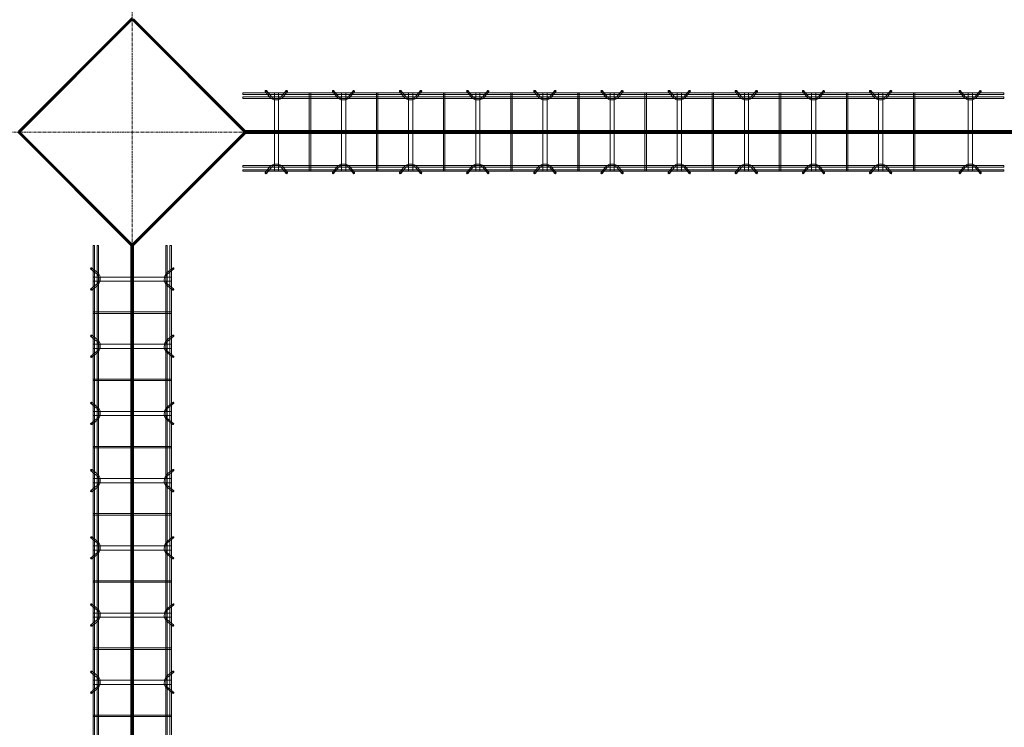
# Model space of a CAD drawing. Header units: inches. Extents: x -4136 to 1945, y -6639 to 12387.
# Tile 486 of 656: x -2520 to -2344, y 11429 to 11555. Entities that reach past the tile are written whole.
import ezdxf

# ---------------------------------------------------------------- set-up
doc = ezdxf.new("R2010")
doc.units = ezdxf.units.IN
doc.header["$MEASUREMENT"] = 0
doc.linetypes.add('Línea de rejilla', pattern=[0.875, 0.5, -0.125, 0.125, -0.125])
for name, color, linetype, lineweight in [('A-FLOR', 7, 'Continuous', 9), ('A-GENM', 7, 'Continuous', 9), ('S-BEAM', 7, 'Continuous', 9), ('S-GRID', 7, 'Continuous', 9)]:
    doc.layers.add(name, color=color, linetype=linetype, lineweight=lineweight)

# ---------------------------------------------------------------- blocks, each defined once
blk = doc.blocks.new('Dowel bar assembly - Dowel bar assembly-672828-SLAB ON GROUND JOINTS')
at = {"layer": 'S-BEAM', "color": 253, "true_color": 0xaaaaaa}
for p, q in [((136, 1.98), (0, 1.98)), ((0, 1.98), (0, 1.72)), ((0, 1.72), (0, 1.98)), ((4.02, 2.23), (4.97, 1.03)), ((5.18, 1.19), (4.23, 2.39)), ((5.63, 1.99), (5.63, -12.01)), ((6.38, 1.99), (5.63, 1.99)), ((5.63, 1.99), (6.38, 1.99)), ((6.38, -12.01), (6.38, 1.99)), ((7.76, 2.39), (6.81, 1.19)), ((7.01, 1.03), (7.96, 2.23)), ((11.87, 1.99), (11.87, -12.01)), ((12.13, 1.99), (11.87, 1.99)), ((11.87, 1.99), (12.13, 1.99)), ((12.13, -12.01), (12.13, 1.99)), ((16.02, 2.23), (16.97, 1.03)), ((17.18, 1.19), (16.23, 2.39)), ((17.63, 1.99), (17.63, -12.01)), ((18.38, 1.99), (17.63, 1.99)), ((17.63, 1.99), (18.38, 1.99)), ((18.38, -12.01), (18.38, 1.99)), ((19.76, 2.39), (18.81, 1.19)), ((19.01, 1.03), (19.96, 2.23)), ((23.87, 1.99), (23.87, -12.01)), ((24.13, 1.99), (23.87, 1.99)), ((23.87, 1.99), (24.13, 1.99)), ((24.13, -12.01), (24.13, 1.99)), ((28.02, 2.23), (28.97, 1.03)), ((29.18, 1.19), (28.23, 2.39)), ((29.63, 1.99), (29.63, -12.01)), ((30.38, 1.99), (29.63, 1.99)), ((29.63, 1.99), (30.38, 1.99)), ((30.38, -12.01), (30.38, 1.99)), ((31.76, 2.39), (30.81, 1.19)), ((31.01, 1.03), (31.96, 2.23)), ((35.87, 1.99), (35.87, -12.01)), ((36.13, 1.99), (35.87, 1.99)), ((35.87, 1.99), (36.13, 1.99)), ((36.13, -12.01), (36.13, 1.99)), ((40.02, 2.23), (40.97, 1.03)), ((41.18, 1.19), (40.23, 2.39)), ((41.63, 1.99), (41.63, -12.01)), ((42.38, 1.99), (41.63, 1.99)), ((41.63, 1.99), (42.38, 1.99)), ((42.38, -12.01), (42.38, 1.99)), ((43.76, 2.39), (42.81, 1.19)), ((43.01, 1.03), (43.96, 2.23)), ((47.87, 1.99), (47.87, -12.01)), ((48.13, 1.99), (47.87, 1.99)), ((47.87, 1.99), (48.13, 1.99)), ((48.13, -12.01), (48.13, 1.99)), ((52.02, 2.23), (52.97, 1.03)), ((53.18, 1.19), (52.23, 2.39)), ((53.63, 1.99), (53.63, -12.01)), ((54.38, 1.99), (53.63, 1.99)), ((53.63, 1.99), (54.38, 1.99)), ((54.38, -12.01), (54.38, 1.99)), ((55.76, 2.39), (54.81, 1.19)), ((55.01, 1.03), (55.96, 2.23)), ((59.87, 1.99), (59.87, -12.01)), ((60.13, 1.99), (59.87, 1.99)), ((59.87, 1.99), (60.13, 1.99)), ((60.13, -12.01), (60.13, 1.99)), ((64.02, 2.23), (64.97, 1.03)), ((65.18, 1.19), (64.23, 2.39)), ((65.63, 1.99), (65.63, -12.01)), ((66.38, 1.99), (65.63, 1.99)), ((65.63, 1.99), (66.38, 1.99)), ((66.38, -12.01), (66.38, 1.99)), ((67.76, 2.39), (66.81, 1.19)), ((67.01, 1.03), (67.96, 2.23)), ((71.87, 1.99), (71.87, -12.01)), ((72.13, 1.99), (71.87, 1.99)), ((71.87, 1.99), (72.13, 1.99)), ((72.13, -12.01), (72.13, 1.99)), ((76.02, 2.23), (76.97, 1.03)), ((77.18, 1.19), (76.23, 2.39)), ((77.63, 1.99), (77.63, -12.01)), ((78.38, 1.99), (77.63, 1.99)), ((77.63, 1.99), (78.38, 1.99)), ((78.38, -12.01), (78.38, 1.99)), ((79.76, 2.39), (78.81, 1.19)), ((79.01, 1.03), (79.96, 2.23)), ((83.87, 1.99), (83.87, -12.01)), ((84.13, 1.99), (83.87, 1.99)), ((83.87, 1.99), (84.13, 1.99)), ((84.13, -12.01), (84.13, 1.99)), ((88.02, 2.23), (88.97, 1.03)), ((89.18, 1.19), (88.23, 2.39)), ((89.63, 1.99), (89.63, -12.01)), ((90.38, 1.99), (89.63, 1.99)), ((89.63, 1.99), (90.38, 1.99)), ((90.38, -12.01), (90.38, 1.99)), ((91.76, 2.39), (90.81, 1.19)), ((91.01, 1.03), (91.96, 2.23)), ((95.87, 1.99), (95.87, -12.01)), ((96.13, 1.99), (95.87, 1.99)), ((95.87, 1.99), (96.13, 1.99)), ((96.13, -12.01), (96.13, 1.99)), ((100.02, 2.23), (100.97, 1.03)), ((101.18, 1.19), (100.23, 2.39)), ((101.63, 1.99), (101.63, -12.01)), ((102.38, 1.99), (101.63, 1.99)), ((101.63, 1.99), (102.38, 1.99)), ((102.38, -12.01), (102.38, 1.99)), ((103.76, 2.39), (102.81, 1.19)), ((103.01, 1.03), (103.96, 2.23)), ((107.87, 1.99), (107.87, -12.01)), ((108.13, 1.99), (107.87, 1.99)), ((107.87, 1.99), (108.13, 1.99)), ((108.13, -12.01), (108.13, 1.99)), ((112.02, 2.23), (112.97, 1.03)), ((113.18, 1.19), (112.23, 2.39)), ((113.63, 1.99), (113.63, -12.01)), ((114.38, 1.99), (113.63, 1.99)), ((113.63, 1.99), (114.38, 1.99)), ((114.38, -12.01), (114.38, 1.99)), ((115.76, 2.39), (114.81, 1.19)), ((115.01, 1.03), (115.96, 2.23)), ((119.87, 1.99), (119.87, -12.01)), ((120.13, 1.99), (119.87, 1.99)), ((119.87, 1.99), (120.13, 1.99)), ((120.13, -12.01), (120.13, 1.99)), ((128.02, 2.23), (128.97, 1.03)), ((129.18, 1.19), (128.23, 2.39)), ((129.63, 1.99), (129.63, -12.01)), ((130.38, 1.99), (129.63, 1.99)), ((129.63, 1.99), (130.38, 1.99)), ((130.38, -12.01), (130.38, 1.99)), ((131.76, 2.39), (130.81, 1.19)), ((131.01, 1.03), (131.96, 2.23)), ((136, 1.98), (136, 1.72)), ((136, 1.72), (136, 1.98)), ((0, 1.72), (136, 1.72)), ((136, 1.25), (0, 1.25)), ((0, 0.99), (0, 1.25)), ((0, 1.25), (0, 0.99)), ((0, 0.99), (136, 0.99)), ((136, 0.99), (136, 1.25)), ((136, 1.25), (136, 0.99)), ((136, -11.01), (0, -11.01)), ((0, -11.27), (0, -11.01)), ((0, -11.01), (0, -11.27)), ((0, -11.27), (136, -11.27)), ((136, -11.74), (0, -11.74)), ((0, -12), (0, -11.74)), ((0, -11.74), (0, -12)), ((0, -12), (136, -12)), ((4.97, -11.05), (4.02, -12.25)), ((4.23, -12.41), (5.18, -11.21)), ((6.38, -12.01), (5.63, -12.01)), ((5.63, -12.01), (6.38, -12.01)), ((6.81, -11.21), (7.76, -12.41)), ((7.96, -12.25), (7.01, -11.05)), ((12.13, -12.01), (11.87, -12.01)), ((11.87, -12.01), (12.13, -12.01)), ((16.97, -11.05), (16.02, -12.25)), ((16.23, -12.41), (17.18, -11.21)), ((18.38, -12.01), (17.63, -12.01)), ((17.63, -12.01), (18.38, -12.01)), ((18.81, -11.21), (19.76, -12.41)), ((19.96, -12.25), (19.01, -11.05)), ((24.13, -12.01), (23.87, -12.01)), ((23.87, -12.01), (24.13, -12.01)), ((28.97, -11.05), (28.02, -12.25)), ((28.23, -12.41), (29.18, -11.21)), ((30.38, -12.01), (29.63, -12.01)), ((29.63, -12.01), (30.38, -12.01)), ((30.81, -11.21), (31.76, -12.41)), ((31.96, -12.25), (31.01, -11.05)), ((36.13, -12.01), (35.87, -12.01)), ((35.87, -12.01), (36.13, -12.01)), ((40.97, -11.05), (40.02, -12.25)), ((40.23, -12.41), (41.18, -11.21)), ((42.38, -12.01), (41.63, -12.01)), ((41.63, -12.01), (42.38, -12.01)), ((42.81, -11.21), (43.76, -12.41)), ((43.96, -12.25), (43.01, -11.05)), ((48.13, -12.01), (47.87, -12.01)), ((47.87, -12.01), (48.13, -12.01)), ((52.97, -11.05), (52.02, -12.25)), ((52.23, -12.41), (53.18, -11.21)), ((54.38, -12.01), (53.63, -12.01)), ((53.63, -12.01), (54.38, -12.01)), ((54.81, -11.21), (55.76, -12.41)), ((55.96, -12.25), (55.01, -11.05)), ((60.13, -12.01), (59.87, -12.01)), ((59.87, -12.01), (60.13, -12.01)), ((64.97, -11.05), (64.02, -12.25)), ((64.23, -12.41), (65.18, -11.21)), ((66.38, -12.01), (65.63, -12.01)), ((65.63, -12.01), (66.38, -12.01)), ((66.81, -11.21), (67.76, -12.41)), ((67.96, -12.25), (67.01, -11.05)), ((72.13, -12.01), (71.87, -12.01)), ((71.87, -12.01), (72.13, -12.01)), ((76.97, -11.05), (76.02, -12.25)), ((76.23, -12.41), (77.18, -11.21)), ((78.38, -12.01), (77.63, -12.01)), ((77.63, -12.01), (78.38, -12.01)), ((78.81, -11.21), (79.76, -12.41)), ((79.96, -12.25), (79.01, -11.05)), ((84.13, -12.01), (83.87, -12.01)), ((83.87, -12.01), (84.13, -12.01)), ((88.97, -11.05), (88.02, -12.25)), ((88.23, -12.41), (89.18, -11.21)), ((90.38, -12.01), (89.63, -12.01)), ((89.63, -12.01), (90.38, -12.01)), ((90.81, -11.21), (91.76, -12.41)), ((91.96, -12.25), (91.01, -11.05)), ((96.13, -12.01), (95.87, -12.01)), ((95.87, -12.01), (96.13, -12.01)), ((100.97, -11.05), (100.02, -12.25)), ((100.23, -12.41), (101.18, -11.21)), ((102.38, -12.01), (101.63, -12.01)), ((101.63, -12.01), (102.38, -12.01)), ((102.81, -11.21), (103.76, -12.41)), ((103.96, -12.25), (103.01, -11.05)), ((108.13, -12.01), (107.87, -12.01)), ((107.87, -12.01), (108.13, -12.01)), ((112.97, -11.05), (112.02, -12.25)), ((112.23, -12.41), (113.18, -11.21)), ((114.38, -12.01), (113.63, -12.01)), ((113.63, -12.01), (114.38, -12.01)), ((114.81, -11.21), (115.76, -12.41)), ((115.96, -12.25), (115.01, -11.05)), ((120.13, -12.01), (119.87, -12.01)), ((119.87, -12.01), (120.13, -12.01)), ((128.97, -11.05), (128.02, -12.25)), ((128.23, -12.41), (129.18, -11.21)), ((130.38, -12.01), (129.63, -12.01)), ((129.63, -12.01), (130.38, -12.01)), ((130.81, -11.21), (131.76, -12.41)), ((131.96, -12.25), (131.01, -11.05)), ((136, -11.27), (136, -11.01)), ((136, -11.01), (136, -11.27)), ((136, -12), (136, -11.74)), ((136, -11.74), (136, -12))]:
    blk.add_line(p, q, dxfattribs=at)
at = {"layer": 'S-BEAM', "color": 253, "true_color": 0xaaaaaa, "flags": 128}
for points in [[(4.97, 1.03), (5.53, 0.73), (6.39, 0.72), (6.97, 0.99), (7.01, 1.03)], [(5.18, 1.19), (5.62, 0.97), (6.38, 0.98), (6.81, 1.19)], [(16.97, 1.03), (17.53, 0.73), (18.39, 0.72), (18.97, 0.99), (19.01, 1.03)], [(17.18, 1.19), (17.62, 0.97), (18.38, 0.98), (18.81, 1.19)], [(28.97, 1.03), (29.53, 0.73), (30.39, 0.72), (30.97, 0.99), (31.01, 1.03)], [(29.18, 1.19), (29.62, 0.97), (30.38, 0.98), (30.81, 1.19)], [(40.97, 1.03), (41.53, 0.73), (42.39, 0.72), (42.97, 0.99), (43.01, 1.03)], [(41.18, 1.19), (41.62, 0.97), (42.38, 0.98), (42.81, 1.19)], [(52.97, 1.03), (53.53, 0.73), (54.39, 0.72), (54.97, 0.99), (55.01, 1.03)], [(53.18, 1.19), (53.62, 0.97), (54.38, 0.98), (54.81, 1.19)], [(64.97, 1.03), (65.53, 0.73), (66.39, 0.72), (66.97, 0.99), (67.01, 1.03)], [(65.18, 1.19), (65.62, 0.97), (66.38, 0.98), (66.81, 1.19)], [(76.97, 1.03), (77.53, 0.73), (78.39, 0.72), (78.97, 0.99), (79.01, 1.03)], [(77.18, 1.19), (77.62, 0.97), (78.38, 0.98), (78.81, 1.19)], [(88.97, 1.03), (89.53, 0.73), (90.39, 0.72), (90.97, 0.99), (91.01, 1.03)], [(89.18, 1.19), (89.62, 0.97), (90.38, 0.98), (90.81, 1.19)], [(100.97, 1.03), (101.53, 0.73), (102.39, 0.72), (102.97, 0.99), (103.01, 1.03)], [(101.18, 1.19), (101.62, 0.97), (102.38, 0.98), (102.81, 1.19)], [(112.97, 1.03), (113.53, 0.73), (114.39, 0.72), (114.97, 0.99), (115.01, 1.03)], [(113.18, 1.19), (113.62, 0.97), (114.38, 0.98), (114.81, 1.19)], [(128.97, 1.03), (129.53, 0.73), (130.39, 0.72), (130.97, 0.99), (131.01, 1.03)], [(129.18, 1.19), (129.62, 0.97), (130.38, 0.98), (130.81, 1.19)], [(4.97, -11.05), (5.53, -10.75), (6.39, -10.74), (6.97, -11.01), (7.01, -11.05)], [(5.18, -11.21), (5.62, -10.99), (6.38, -11), (6.81, -11.21)], [(16.97, -11.05), (17.53, -10.75), (18.39, -10.74), (18.97, -11.01), (19.01, -11.05)], [(17.18, -11.21), (17.62, -10.99), (18.38, -11), (18.81, -11.21)], [(28.97, -11.05), (29.53, -10.75), (30.39, -10.74), (30.97, -11.01), (31.01, -11.05)], [(29.18, -11.21), (29.62, -10.99), (30.38, -11), (30.81, -11.21)], [(40.97, -11.05), (41.53, -10.75), (42.39, -10.74), (42.97, -11.01), (43.01, -11.05)], [(41.18, -11.21), (41.62, -10.99), (42.38, -11), (42.81, -11.21)], [(52.97, -11.05), (53.53, -10.75), (54.39, -10.74), (54.97, -11.01), (55.01, -11.05)], [(53.18, -11.21), (53.62, -10.99), (54.38, -11), (54.81, -11.21)], [(64.97, -11.05), (65.53, -10.75), (66.39, -10.74), (66.97, -11.01), (67.01, -11.05)], [(65.18, -11.21), (65.62, -10.99), (66.38, -11), (66.81, -11.21)], [(76.97, -11.05), (77.53, -10.75), (78.39, -10.74), (78.97, -11.01), (79.01, -11.05)], [(77.18, -11.21), (77.62, -10.99), (78.38, -11), (78.81, -11.21)], [(88.97, -11.05), (89.53, -10.75), (90.39, -10.74), (90.97, -11.01), (91.01, -11.05)], [(89.18, -11.21), (89.62, -10.99), (90.38, -11), (90.81, -11.21)], [(100.97, -11.05), (101.53, -10.75), (102.39, -10.74), (102.97, -11.01), (103.01, -11.05)], [(101.18, -11.21), (101.62, -10.99), (102.38, -11), (102.81, -11.21)], [(112.97, -11.05), (113.53, -10.75), (114.39, -10.74), (114.97, -11.01), (115.01, -11.05)], [(113.18, -11.21), (113.62, -10.99), (114.38, -11), (114.81, -11.21)], [(128.97, -11.05), (129.53, -10.75), (130.39, -10.74), (130.97, -11.01), (131.01, -11.05)], [(129.18, -11.21), (129.62, -10.99), (130.38, -11), (130.81, -11.21)]]:
    blk.add_lwpolyline(points, dxfattribs=at)
at = {"layer": 'S-BEAM', "color": 253, "true_color": 0xaaaaaa}
for centre, major_axis, start_param, end_param in [((4.12, 2.31), (0.101, 0.08), 5.709265, 8.850858), ((4.12, 2.31), (0.101, 0.08), 2.567673, 5.709265), ((7.86, 2.31), (-0.101, 0.08), 3.715513, 6.857105), ((7.86, 2.31), (-0.101, 0.08), 0.57392, 3.715513), ((16.12, 2.31), (0.101, 0.08), 5.709265, 8.850858), ((16.12, 2.31), (0.101, 0.08), 2.567673, 5.709265), ((19.86, 2.31), (-0.101, 0.08), 3.715513, 6.857105), ((19.86, 2.31), (-0.101, 0.08), 0.57392, 3.715513), ((28.12, 2.31), (0.101, 0.08), 5.709265, 8.850858), ((28.12, 2.31), (0.101, 0.08), 2.567673, 5.709265), ((31.86, 2.31), (-0.101, 0.08), 3.715513, 6.857105), ((31.86, 2.31), (-0.101, 0.08), 0.57392, 3.715513), ((40.12, 2.31), (0.101, 0.08), 5.709265, 8.850858), ((40.12, 2.31), (0.101, 0.08), 2.567673, 5.709265), ((43.86, 2.31), (-0.101, 0.08), 3.715513, 6.857105), ((43.86, 2.31), (-0.101, 0.08), 0.57392, 3.715513), ((52.12, 2.31), (0.101, 0.08), 5.709265, 8.850858), ((52.12, 2.31), (0.101, 0.08), 2.567673, 5.709265), ((55.86, 2.31), (-0.101, 0.08), 3.715513, 6.857105), ((55.86, 2.31), (-0.101, 0.08), 0.57392, 3.715513), ((64.12, 2.31), (0.101, 0.08), 5.709265, 8.850858), ((64.12, 2.31), (0.101, 0.08), 2.567673, 5.709265), ((67.86, 2.31), (-0.101, 0.08), 3.715513, 6.857105), ((67.86, 2.31), (-0.101, 0.08), 0.57392, 3.715513), ((76.12, 2.31), (0.101, 0.08), 5.709265, 8.850858), ((76.12, 2.31), (0.101, 0.08), 2.567673, 5.709265), ((79.86, 2.31), (-0.101, 0.08), 3.715513, 6.857105), ((79.86, 2.31), (-0.101, 0.08), 0.57392, 3.715513), ((88.12, 2.31), (0.101, 0.08), 5.709265, 8.850858), ((88.12, 2.31), (0.101, 0.08), 2.567673, 5.709265), ((91.86, 2.31), (-0.101, 0.08), 3.715513, 6.857105), ((91.86, 2.31), (-0.101, 0.08), 0.57392, 3.715513), ((100.12, 2.31), (0.101, 0.08), 5.709265, 8.850858), ((100.12, 2.31), (0.101, 0.08), 2.567673, 5.709265), ((103.86, 2.31), (-0.101, 0.08), 3.715513, 6.857105), ((103.86, 2.31), (-0.101, 0.08), 0.57392, 3.715513), ((112.12, 2.31), (0.101, 0.08), 5.709265, 8.850858), ((112.12, 2.31), (0.101, 0.08), 2.567673, 5.709265), ((115.86, 2.31), (-0.101, 0.08), 3.715513, 6.857105), ((115.86, 2.31), (-0.101, 0.08), 0.57392, 3.715513), ((128.12, 2.31), (0.101, 0.08), 5.709265, 8.850858), ((128.12, 2.31), (0.101, 0.08), 2.567673, 5.709265), ((131.86, 2.31), (-0.101, 0.08), 3.715513, 6.857105), ((131.86, 2.31), (-0.101, 0.08), 0.57392, 3.715513), ((4.12, -12.33), (-0.101, 0.08), 3.715513, 6.857105), ((4.12, -12.33), (-0.101, 0.08), 0.57392, 3.715513), ((7.86, -12.33), (0.101, 0.08), 5.709265, 8.850858), ((7.86, -12.33), (0.101, 0.08), 2.567673, 5.709265), ((16.12, -12.33), (-0.101, 0.08), 3.715513, 6.857105), ((16.12, -12.33), (-0.101, 0.08), 0.57392, 3.715513), ((19.86, -12.33), (0.101, 0.08), 5.709265, 8.850858), ((19.86, -12.33), (0.101, 0.08), 2.567673, 5.709265), ((28.12, -12.33), (-0.101, 0.08), 3.715513, 6.857105), ((28.12, -12.33), (-0.101, 0.08), 0.57392, 3.715513), ((31.86, -12.33), (0.101, 0.08), 5.709265, 8.850858), ((31.86, -12.33), (0.101, 0.08), 2.567673, 5.709265), ((40.12, -12.33), (-0.101, 0.08), 3.715513, 6.857105), ((40.12, -12.33), (-0.101, 0.08), 0.57392, 3.715513), ((43.86, -12.33), (0.101, 0.08), 5.709265, 8.850858), ((43.86, -12.33), (0.101, 0.08), 2.567673, 5.709265), ((52.12, -12.33), (-0.101, 0.08), 3.715513, 6.857105), ((52.12, -12.33), (-0.101, 0.08), 0.57392, 3.715513), ((55.86, -12.33), (0.101, 0.08), 5.709265, 8.850858), ((55.86, -12.33), (0.101, 0.08), 2.567673, 5.709265), ((64.12, -12.33), (-0.101, 0.08), 3.715513, 6.857105), ((64.12, -12.33), (-0.101, 0.08), 0.57392, 3.715513), ((67.86, -12.33), (0.101, 0.08), 5.709265, 8.850858), ((67.86, -12.33), (0.101, 0.08), 2.567673, 5.709265), ((76.12, -12.33), (-0.101, 0.08), 3.715513, 6.857105), ((76.12, -12.33), (-0.101, 0.08), 0.57392, 3.715513), ((79.86, -12.33), (0.101, 0.08), 5.709265, 8.850858), ((79.86, -12.33), (0.101, 0.08), 2.567673, 5.709265), ((88.12, -12.33), (-0.101, 0.08), 3.715513, 6.857105), ((88.12, -12.33), (-0.101, 0.08), 0.57392, 3.715513), ((91.86, -12.33), (0.101, 0.08), 5.709265, 8.850858), ((91.86, -12.33), (0.101, 0.08), 2.567673, 5.709265), ((100.12, -12.33), (-0.101, 0.08), 3.715513, 6.857105), ((100.12, -12.33), (-0.101, 0.08), 0.57392, 3.715513), ((103.86, -12.33), (0.101, 0.08), 5.709265, 8.850858), ((103.86, -12.33), (0.101, 0.08), 2.567673, 5.709265), ((112.12, -12.33), (-0.101, 0.08), 3.715513, 6.857105), ((112.12, -12.33), (-0.101, 0.08), 0.57392, 3.715513), ((115.86, -12.33), (0.101, 0.08), 5.709265, 8.850858), ((115.86, -12.33), (0.101, 0.08), 2.567673, 5.709265), ((128.12, -12.33), (-0.101, 0.08), 3.715513, 6.857105), ((128.12, -12.33), (-0.101, 0.08), 0.57392, 3.715513), ((131.86, -12.33), (0.101, 0.08), 5.709265, 8.850858), ((131.86, -12.33), (0.101, 0.08), 2.567673, 5.709265)]:
    blk.add_ellipse(centre, major_axis=major_axis, ratio=0.816528, start_param=start_param, end_param=end_param, dxfattribs=at)
blk = doc.blocks.new('Dowel bar assembly - Dowel bar assembly-676197-SLAB ON GROUND JOINTS')
at = {"layer": 'S-BEAM', "color": 253, "true_color": 0xaaaaaa}
for p, q in [((212.26, 1.98), (0, 1.98)), ((0, 1.98), (0, 1.72)), ((0, 1.72), (0, 1.98)), ((4.02, 2.23), (4.97, 1.03)), ((5.18, 1.19), (4.23, 2.39)), ((5.63, 1.99), (5.63, -12.01)), ((6.38, 1.99), (5.63, 1.99)), ((5.63, 1.99), (6.38, 1.99)), ((6.38, -12.01), (6.38, 1.99)), ((7.76, 2.39), (6.81, 1.19)), ((7.01, 1.03), (7.96, 2.23)), ((11.87, 1.99), (11.87, -12.01)), ((12.13, 1.99), (11.87, 1.99)), ((11.87, 1.99), (12.13, 1.99)), ((12.13, -12.01), (12.13, 1.99)), ((16.02, 2.23), (16.97, 1.03)), ((17.18, 1.19), (16.23, 2.39)), ((17.63, 1.99), (17.63, -12.01)), ((18.38, 1.99), (17.63, 1.99)), ((17.63, 1.99), (18.38, 1.99)), ((18.38, -12.01), (18.38, 1.99)), ((19.76, 2.39), (18.81, 1.19)), ((19.01, 1.03), (19.96, 2.23)), ((23.87, 1.99), (23.87, -12.01)), ((24.13, 1.99), (23.87, 1.99)), ((23.87, 1.99), (24.13, 1.99)), ((24.13, -12.01), (24.13, 1.99)), ((28.02, 2.23), (28.97, 1.03)), ((29.18, 1.19), (28.23, 2.39)), ((29.63, 1.99), (29.63, -12.01)), ((30.38, 1.99), (29.63, 1.99)), ((29.63, 1.99), (30.38, 1.99)), ((30.38, -12.01), (30.38, 1.99)), ((31.76, 2.39), (30.81, 1.19)), ((31.01, 1.03), (31.96, 2.23)), ((35.87, 1.99), (35.87, -12.01)), ((36.13, 1.99), (35.87, 1.99)), ((35.87, 1.99), (36.13, 1.99)), ((36.13, -12.01), (36.13, 1.99)), ((40.02, 2.23), (40.97, 1.03)), ((41.18, 1.19), (40.23, 2.39)), ((41.63, 1.99), (41.63, -12.01)), ((42.38, 1.99), (41.63, 1.99)), ((41.63, 1.99), (42.38, 1.99)), ((42.38, -12.01), (42.38, 1.99)), ((43.76, 2.39), (42.81, 1.19)), ((43.01, 1.03), (43.96, 2.23)), ((47.87, 1.99), (47.87, -12.01)), ((48.13, 1.99), (47.87, 1.99)), ((47.87, 1.99), (48.13, 1.99)), ((48.13, -12.01), (48.13, 1.99)), ((52.02, 2.23), (52.97, 1.03)), ((53.18, 1.19), (52.23, 2.39)), ((53.63, 1.99), (53.63, -12.01)), ((54.38, 1.99), (53.63, 1.99)), ((53.63, 1.99), (54.38, 1.99)), ((54.38, -12.01), (54.38, 1.99)), ((55.76, 2.39), (54.81, 1.19)), ((55.01, 1.03), (55.96, 2.23)), ((59.87, 1.99), (59.87, -12.01)), ((60.13, 1.99), (59.87, 1.99)), ((59.87, 1.99), (60.13, 1.99)), ((60.13, -12.01), (60.13, 1.99)), ((64.02, 2.23), (64.97, 1.03)), ((65.18, 1.19), (64.23, 2.39)), ((65.63, 1.99), (65.63, -12.01)), ((66.38, 1.99), (65.63, 1.99)), ((65.63, 1.99), (66.38, 1.99)), ((66.38, -12.01), (66.38, 1.99)), ((67.76, 2.39), (66.81, 1.19)), ((67.01, 1.03), (67.96, 2.23)), ((71.87, 1.99), (71.87, -12.01)), ((72.13, 1.99), (71.87, 1.99)), ((71.87, 1.99), (72.13, 1.99)), ((72.13, -12.01), (72.13, 1.99)), ((76.02, 2.23), (76.97, 1.03)), ((77.18, 1.19), (76.23, 2.39)), ((77.63, 1.99), (77.63, -12.01)), ((78.38, 1.99), (77.63, 1.99)), ((77.63, 1.99), (78.38, 1.99)), ((78.38, -12.01), (78.38, 1.99)), ((79.76, 2.39), (78.81, 1.19)), ((79.01, 1.03), (79.96, 2.23)), ((83.87, 1.99), (83.87, -12.01)), ((84.13, 1.99), (83.87, 1.99)), ((83.87, 1.99), (84.13, 1.99)), ((84.13, -12.01), (84.13, 1.99)), ((0, 1.72), (212.26, 1.72)), ((212.26, 1.25), (0, 1.25)), ((0, 0.99), (0, 1.25)), ((0, 1.25), (0, 0.99)), ((0, 0.99), (212.26, 0.99)), ((212.26, -11.01), (0, -11.01)), ((0, -11.27), (0, -11.01)), ((0, -11.01), (0, -11.27)), ((0, -11.27), (212.26, -11.27)), ((212.26, -11.74), (0, -11.74)), ((0, -12), (0, -11.74)), ((0, -11.74), (0, -12)), ((0, -12), (212.26, -12)), ((4.97, -11.05), (4.02, -12.25)), ((4.23, -12.41), (5.18, -11.21)), ((6.38, -12.01), (5.63, -12.01)), ((5.63, -12.01), (6.38, -12.01)), ((6.81, -11.21), (7.76, -12.41)), ((7.96, -12.25), (7.01, -11.05)), ((12.13, -12.01), (11.87, -12.01)), ((11.87, -12.01), (12.13, -12.01)), ((16.97, -11.05), (16.02, -12.25)), ((16.23, -12.41), (17.18, -11.21)), ((18.38, -12.01), (17.63, -12.01)), ((17.63, -12.01), (18.38, -12.01)), ((18.81, -11.21), (19.76, -12.41)), ((19.96, -12.25), (19.01, -11.05)), ((24.13, -12.01), (23.87, -12.01)), ((23.87, -12.01), (24.13, -12.01)), ((28.97, -11.05), (28.02, -12.25)), ((28.23, -12.41), (29.18, -11.21)), ((30.38, -12.01), (29.63, -12.01)), ((29.63, -12.01), (30.38, -12.01)), ((30.81, -11.21), (31.76, -12.41)), ((31.96, -12.25), (31.01, -11.05)), ((36.13, -12.01), (35.87, -12.01)), ((35.87, -12.01), (36.13, -12.01)), ((40.97, -11.05), (40.02, -12.25)), ((40.23, -12.41), (41.18, -11.21)), ((42.38, -12.01), (41.63, -12.01)), ((41.63, -12.01), (42.38, -12.01)), ((42.81, -11.21), (43.76, -12.41)), ((43.96, -12.25), (43.01, -11.05)), ((48.13, -12.01), (47.87, -12.01)), ((47.87, -12.01), (48.13, -12.01)), ((52.97, -11.05), (52.02, -12.25)), ((52.23, -12.41), (53.18, -11.21)), ((54.38, -12.01), (53.63, -12.01)), ((53.63, -12.01), (54.38, -12.01)), ((54.81, -11.21), (55.76, -12.41)), ((55.96, -12.25), (55.01, -11.05)), ((60.13, -12.01), (59.87, -12.01)), ((59.87, -12.01), (60.13, -12.01)), ((64.97, -11.05), (64.02, -12.25)), ((64.23, -12.41), (65.18, -11.21)), ((66.38, -12.01), (65.63, -12.01)), ((65.63, -12.01), (66.38, -12.01)), ((66.81, -11.21), (67.76, -12.41)), ((67.96, -12.25), (67.01, -11.05)), ((72.13, -12.01), (71.87, -12.01)), ((71.87, -12.01), (72.13, -12.01)), ((76.97, -11.05), (76.02, -12.25)), ((76.23, -12.41), (77.18, -11.21)), ((78.38, -12.01), (77.63, -12.01)), ((77.63, -12.01), (78.38, -12.01)), ((78.81, -11.21), (79.76, -12.41)), ((79.96, -12.25), (79.01, -11.05)), ((84.13, -12.01), (83.87, -12.01)), ((83.87, -12.01), (84.13, -12.01))]:
    blk.add_line(p, q, dxfattribs=at)
at = {"layer": 'S-BEAM', "color": 253, "true_color": 0xaaaaaa, "flags": 128}
for points in [[(4.97, 1.03), (5.53, 0.73), (6.39, 0.72), (6.97, 0.99), (7.01, 1.03)], [(5.18, 1.19), (5.62, 0.97), (6.38, 0.98), (6.81, 1.19)], [(16.97, 1.03), (17.53, 0.73), (18.39, 0.72), (18.97, 0.99), (19.01, 1.03)], [(17.18, 1.19), (17.62, 0.97), (18.38, 0.98), (18.81, 1.19)], [(28.97, 1.03), (29.53, 0.73), (30.39, 0.72), (30.97, 0.99), (31.01, 1.03)], [(29.18, 1.19), (29.62, 0.97), (30.38, 0.98), (30.81, 1.19)], [(40.97, 1.03), (41.53, 0.73), (42.39, 0.72), (42.97, 0.99), (43.01, 1.03)], [(41.18, 1.19), (41.62, 0.97), (42.38, 0.98), (42.81, 1.19)], [(52.97, 1.03), (53.53, 0.73), (54.39, 0.72), (54.97, 0.99), (55.01, 1.03)], [(53.18, 1.19), (53.62, 0.97), (54.38, 0.98), (54.81, 1.19)], [(64.97, 1.03), (65.53, 0.73), (66.39, 0.72), (66.97, 0.99), (67.01, 1.03)], [(65.18, 1.19), (65.62, 0.97), (66.38, 0.98), (66.81, 1.19)], [(76.97, 1.03), (77.53, 0.73), (78.39, 0.72), (78.97, 0.99), (79.01, 1.03)], [(77.18, 1.19), (77.62, 0.97), (78.38, 0.98), (78.81, 1.19)], [(4.97, -11.05), (5.53, -10.75), (6.39, -10.74), (6.97, -11.01), (7.01, -11.05)], [(5.18, -11.21), (5.62, -10.99), (6.38, -11), (6.81, -11.21)], [(16.97, -11.05), (17.53, -10.75), (18.39, -10.74), (18.97, -11.01), (19.01, -11.05)], [(17.18, -11.21), (17.62, -10.99), (18.38, -11), (18.81, -11.21)], [(28.97, -11.05), (29.53, -10.75), (30.39, -10.74), (30.97, -11.01), (31.01, -11.05)], [(29.18, -11.21), (29.62, -10.99), (30.38, -11), (30.81, -11.21)], [(40.97, -11.05), (41.53, -10.75), (42.39, -10.74), (42.97, -11.01), (43.01, -11.05)], [(41.18, -11.21), (41.62, -10.99), (42.38, -11), (42.81, -11.21)], [(52.97, -11.05), (53.53, -10.75), (54.39, -10.74), (54.97, -11.01), (55.01, -11.05)], [(53.18, -11.21), (53.62, -10.99), (54.38, -11), (54.81, -11.21)], [(64.97, -11.05), (65.53, -10.75), (66.39, -10.74), (66.97, -11.01), (67.01, -11.05)], [(65.18, -11.21), (65.62, -10.99), (66.38, -11), (66.81, -11.21)], [(76.97, -11.05), (77.53, -10.75), (78.39, -10.74), (78.97, -11.01), (79.01, -11.05)], [(77.18, -11.21), (77.62, -10.99), (78.38, -11), (78.81, -11.21)]]:
    blk.add_lwpolyline(points, dxfattribs=at)
at = {"layer": 'S-BEAM', "color": 253, "true_color": 0xaaaaaa}
for centre, major_axis, start_param, end_param in [((4.12, 2.31), (0.101, 0.08), 5.709265, 8.850858), ((4.12, 2.31), (0.101, 0.08), 2.567673, 5.709265), ((7.86, 2.31), (-0.101, 0.08), 3.715513, 6.857105), ((7.86, 2.31), (-0.101, 0.08), 0.57392, 3.715513), ((16.12, 2.31), (0.101, 0.08), 5.709265, 8.850858), ((16.12, 2.31), (0.101, 0.08), 2.567673, 5.709265), ((19.86, 2.31), (-0.101, 0.08), 3.715513, 6.857105), ((19.86, 2.31), (-0.101, 0.08), 0.57392, 3.715513), ((28.12, 2.31), (0.101, 0.08), 5.709265, 8.850858), ((28.12, 2.31), (0.101, 0.08), 2.567673, 5.709265), ((31.86, 2.31), (-0.101, 0.08), 3.715513, 6.857105), ((31.86, 2.31), (-0.101, 0.08), 0.57392, 3.715513), ((40.12, 2.31), (0.101, 0.08), 5.709265, 8.850858), ((40.12, 2.31), (0.101, 0.08), 2.567673, 5.709265), ((43.86, 2.31), (-0.101, 0.08), 3.715513, 6.857105), ((43.86, 2.31), (-0.101, 0.08), 0.57392, 3.715513), ((52.12, 2.31), (0.101, 0.08), 5.709265, 8.850858), ((52.12, 2.31), (0.101, 0.08), 2.567673, 5.709265), ((55.86, 2.31), (-0.101, 0.08), 3.715513, 6.857105), ((55.86, 2.31), (-0.101, 0.08), 0.57392, 3.715513), ((64.12, 2.31), (0.101, 0.08), 5.709265, 8.850858), ((64.12, 2.31), (0.101, 0.08), 2.567673, 5.709265), ((67.86, 2.31), (-0.101, 0.08), 3.715513, 6.857105), ((67.86, 2.31), (-0.101, 0.08), 0.57392, 3.715513), ((76.12, 2.31), (0.101, 0.08), 5.709265, 8.850858), ((76.12, 2.31), (0.101, 0.08), 2.567673, 5.709265), ((79.86, 2.31), (-0.101, 0.08), 3.715513, 6.857105), ((79.86, 2.31), (-0.101, 0.08), 0.57392, 3.715513), ((4.12, -12.33), (-0.101, 0.08), 3.715513, 6.857105), ((4.12, -12.33), (-0.101, 0.08), 0.57392, 3.715513), ((7.86, -12.33), (0.101, 0.08), 5.709265, 8.850858), ((7.86, -12.33), (0.101, 0.08), 2.567673, 5.709265), ((16.12, -12.33), (-0.101, 0.08), 3.715513, 6.857105), ((16.12, -12.33), (-0.101, 0.08), 0.57392, 3.715513), ((19.86, -12.33), (0.101, 0.08), 5.709265, 8.850858), ((19.86, -12.33), (0.101, 0.08), 2.567673, 5.709265), ((28.12, -12.33), (-0.101, 0.08), 3.715513, 6.857105), ((28.12, -12.33), (-0.101, 0.08), 0.57392, 3.715513), ((31.86, -12.33), (0.101, 0.08), 5.709265, 8.850858), ((31.86, -12.33), (0.101, 0.08), 2.567673, 5.709265), ((40.12, -12.33), (-0.101, 0.08), 3.715513, 6.857105), ((40.12, -12.33), (-0.101, 0.08), 0.57392, 3.715513), ((43.86, -12.33), (0.101, 0.08), 5.709265, 8.850858), ((43.86, -12.33), (0.101, 0.08), 2.567673, 5.709265), ((52.12, -12.33), (-0.101, 0.08), 3.715513, 6.857105), ((52.12, -12.33), (-0.101, 0.08), 0.57392, 3.715513), ((55.86, -12.33), (0.101, 0.08), 5.709265, 8.850858), ((55.86, -12.33), (0.101, 0.08), 2.567673, 5.709265), ((64.12, -12.33), (-0.101, 0.08), 3.715513, 6.857105), ((64.12, -12.33), (-0.101, 0.08), 0.57392, 3.715513), ((67.86, -12.33), (0.101, 0.08), 5.709265, 8.850858), ((67.86, -12.33), (0.101, 0.08), 2.567673, 5.709265), ((76.12, -12.33), (-0.101, 0.08), 3.715513, 6.857105), ((76.12, -12.33), (-0.101, 0.08), 0.57392, 3.715513), ((79.86, -12.33), (0.101, 0.08), 5.709265, 8.850858), ((79.86, -12.33), (0.101, 0.08), 2.567673, 5.709265)]:
    blk.add_ellipse(centre, major_axis=major_axis, ratio=0.816528, start_param=start_param, end_param=end_param, dxfattribs=at)

msp = doc.modelspace()

# ---------------------------------------------------------------- hatches: boundary and pattern name
at = {"layer": 'A-GENM', "true_color": 0xff0000}
for points in [[(-2500.32374, 11555.65475), (-2500.12689, 11555.4579), (-2500.10103, 11555.43204), (-2500.32374, 11555.20933), (-2520.34367, 11535.1894), (-2520.45502, 11535.07804), (-2520.67773, 11535.30075), (-2520.59224, 11535.38625), (-2500.52059, 11555.4579)], [(-2500.32374, 11555.65475), (-2500.2803, 11555.61131), (-2500.10103, 11555.43204), (-2500.32374, 11555.20933), (-2520.34367, 11535.1894), (-2520.45502, 11535.07804), (-2520.67773, 11535.30075), (-2500.36718, 11555.61131)], [(-2480.19245, 11535.07804), (-2480.30381, 11535.1894), (-2500.32374, 11555.20933), (-2500.10103, 11555.43204), (-2480.05524, 11535.38625), (-2479.96974, 11535.30075)], [(-2480.19245, 11535.07804), (-2480.30381, 11535.1894), (-2500.32374, 11555.20933), (-2500.10103, 11555.43204), (-2479.96974, 11535.30075)], [(-2520.78909, 11535.1894), (-2520.67773, 11535.30075), (-2520.45502, 11535.07804), (-2520.34367, 11535.1894), (-2500.32374, 11515.16947), (-2500.43509, 11515.05811), (-2500.21238, 11514.8354), (-2500.32374, 11514.72404), (-2500.52059, 11514.9209), (-2520.59224, 11534.99255)], [(-2520.78909, 11535.1894), (-2520.74565, 11535.23284), (-2520.67773, 11535.30075), (-2520.45502, 11535.07804), (-2520.34367, 11535.1894), (-2500.32374, 11515.16947), (-2500.43509, 11515.05811), (-2500.21238, 11514.8354), (-2500.2803, 11514.76748), (-2500.32374, 11514.72404), (-2500.36718, 11514.76748), (-2520.74565, 11535.14596)], [(-2500.43509, 11515.05811), (-2500.32374, 11515.16947), (-2480.30381, 11535.1894), (-2480.19245, 11535.07804), (-2479.96974, 11535.30075), (-2479.85839, 11535.1894), (-2480.05524, 11534.99255), (-2500.12689, 11514.9209), (-2500.21238, 11514.8354)], [(-2500.43509, 11515.05811), (-2500.32374, 11515.16947), (-2480.30381, 11535.1894), (-2480.19245, 11535.07804), (-2479.96974, 11535.30075), (-2479.90183, 11535.23284), (-2479.85839, 11535.1894), (-2479.90183, 11535.14596), (-2500.21238, 11514.8354)]]:
    msp.add_hatch(color=1, dxfattribs=at).paths.add_polyline_path(points, flags=0)
at = {"layer": 'A-GENM', "true_color": 0x0000ff}
for points in [[(-2193.53246, 11534.93277), (-2480.11501, 11534.93277), (-2479.85839, 11535.1894), (-2480.02496, 11535.35597), (-2193.62252, 11535.35597), (-2193.78909, 11535.1894)], [(-2193.74565, 11535.23284), (-2479.90183, 11535.23284), (-2480.11184, 11535.44285), (-2193.53564, 11535.44285)], [(-2193.61934, 11535.01965), (-2480.02813, 11535.01965), (-2479.85839, 11535.1894), (-2480.11032, 11535.44133), (-2193.53716, 11535.44133), (-2193.78909, 11535.1894)], [(-2193.59224, 11534.99255), (-2480.05524, 11534.99255), (-2479.85839, 11535.1894), (-2479.96974, 11535.30075), (-2480.05524, 11535.38625), (-2193.59224, 11535.38625), (-2193.67773, 11535.30075), (-2193.78909, 11535.1894)], [(-2193.6101, 11535.01041), (-2480.03738, 11535.01041), (-2479.85839, 11535.1894), (-2480.02344, 11535.35445), (-2193.62404, 11535.35445), (-2193.78909, 11535.1894)], [(-2193.78909, 11535.1894), (-2193.74565, 11535.14596), (-2479.90183, 11535.14596), (-2479.85839, 11535.1894), (-2479.90183, 11535.23284), (-2193.74565, 11535.23284)], [(-2500.32374, 11514.72404), (-2500.15717, 11514.89062), (-2500.15717, 11302.73818), (-2500.32374, 11302.90475), (-2500.58036, 11302.64812), (-2500.58036, 11514.98067)], [(-2500.32374, 11514.72404), (-2500.21238, 11514.8354), (-2500.12689, 11514.9209), (-2500.12689, 11302.7079), (-2500.21238, 11302.79339), (-2500.32374, 11302.90475), (-2500.52059, 11302.7079), (-2500.52059, 11514.9209)], [(-2500.32374, 11514.72404), (-2500.15869, 11514.88909), (-2500.15869, 11302.7397), (-2500.32374, 11302.90475), (-2500.50273, 11302.72576), (-2500.50273, 11514.90304)], [(-2500.32374, 11514.72404), (-2500.07181, 11514.97598), (-2500.07181, 11302.65282), (-2500.32374, 11302.90475), (-2500.49348, 11302.735), (-2500.49348, 11514.89379)], [(-2500.2803, 11514.76748), (-2500.2803, 11302.86131), (-2500.32374, 11302.90475), (-2500.36718, 11302.86131), (-2500.36718, 11514.76748), (-2500.32374, 11514.72404)], [(-2500.07029, 11514.9775), (-2500.07029, 11302.6513), (-2500.2803, 11302.86131), (-2500.2803, 11514.76748)]]:
    msp.add_hatch(color=5, dxfattribs=at).paths.add_polyline_path(points, flags=0)

# ---------------------------------------------------------------- linework, layer by layer
at = {"layer": 'A-FLOR'}
for p, q in [((-2520.56638, 11535.1894), (-2500.32374, 11555.43204)), ((-2500.32374, 11555.43204), (-2480.0811, 11535.1894)), ((-2500.32374, 11514.94676), (-2520.56638, 11535.1894)), ((-2480.0811, 11535.1894), (-2500.32374, 11514.94676))]:
    msp.add_line(p, q, dxfattribs=at)
at = {"layer": 'A-GENM', "color": 1, "true_color": 0xff0000}
for p, q in [((-2520.67773, 11535.30075), (-2500.36718, 11555.61131)), ((-2500.50273, 11555.47576), (-2520.67773, 11535.30075)), ((-2520.63161, 11535.34688), (-2500.48122, 11555.49727)), ((-2500.52059, 11555.4579), (-2520.59224, 11535.38625)), ((-2520.34367, 11535.1894), (-2500.32374, 11555.20933)), ((-2520.34367, 11535.1894), (-2500.32374, 11555.20933)), ((-2500.32374, 11555.20933), (-2520.34367, 11535.1894)), ((-2500.32374, 11555.20933), (-2520.34367, 11535.1894)), ((-2500.32374, 11555.20933), (-2480.30381, 11535.1894)), ((-2500.32374, 11555.20933), (-2480.30381, 11535.1894)), ((-2480.30381, 11535.1894), (-2500.32374, 11555.20933)), ((-2480.30381, 11535.1894), (-2500.32374, 11555.20933)), ((-2500.10103, 11555.43204), (-2480.01587, 11535.34688)), ((-2480.05524, 11535.38625), (-2500.10103, 11555.43204)), ((-2500.10103, 11555.43204), (-2479.96974, 11535.30075)), ((-2479.96974, 11535.30075), (-2500.10103, 11555.43204)), ((-2479.85839, 11535.1894), (-2479.96974, 11535.30075)), ((-2479.96974, 11535.30075), (-2479.90183, 11535.23284)), ((-2500.36718, 11514.76748), (-2520.74565, 11535.14596)), ((-2520.63161, 11535.03192), (-2500.48122, 11514.88152)), ((-2500.50273, 11514.90304), (-2520.6101, 11535.01041)), ((-2520.59224, 11534.99255), (-2500.52059, 11514.9209)), ((-2520.34367, 11535.1894), (-2500.32374, 11515.16947)), ((-2500.32374, 11515.16947), (-2520.34367, 11535.1894)), ((-2520.34367, 11535.1894), (-2500.32374, 11515.16947)), ((-2500.32374, 11515.16947), (-2520.34367, 11535.1894)), ((-2500.32374, 11515.16947), (-2480.30381, 11535.1894)), ((-2480.30381, 11535.1894), (-2500.32374, 11515.16947)), ((-2500.32374, 11515.16947), (-2480.30381, 11535.1894)), ((-2480.30381, 11535.1894), (-2500.32374, 11515.16947)), ((-2479.90183, 11535.14596), (-2500.21238, 11514.8354)), ((-2480.03738, 11535.01041), (-2500.21238, 11514.8354)), ((-2500.16626, 11514.88152), (-2480.01587, 11535.03192)), ((-2500.12689, 11514.9209), (-2480.05524, 11534.99255)), ((-2479.9505, 11535.09729), (-2480.03738, 11535.01041)), ((-2479.85839, 11535.1894), (-2479.9505, 11535.09729)), ((-2479.90183, 11535.23284), (-2479.85839, 11535.1894)), ((-2479.85839, 11535.1894), (-2479.90183, 11535.14596)), ((-2500.41585, 11514.81616), (-2500.50273, 11514.90304)), ((-2500.32374, 11514.72404), (-2500.41585, 11514.81616)), ((-2500.32374, 11514.72404), (-2500.36718, 11514.76748)), ((-2500.32374, 11514.72404), (-2500.21238, 11514.8354)), ((-2500.2803, 11514.76748), (-2500.32374, 11514.72404)), ((-2500.21238, 11514.8354), (-2500.2803, 11514.76748))]:
    msp.add_line(p, q, dxfattribs=at)
at = {"layer": 'A-GENM', "color": 5, "true_color": 0x0000ff}
for p, q in [((-2480.11184, 11535.44285), (-2479.90183, 11535.23284)), ((-2479.85839, 11535.1894), (-2480.11184, 11535.44285)), ((-2193.53564, 11535.44285), (-2480.11184, 11535.44285)), ((-2480.11032, 11535.44133), (-2479.85839, 11535.1894)), ((-2479.85839, 11535.1894), (-2480.11032, 11535.44133)), ((-2193.53716, 11535.44133), (-2480.11032, 11535.44133)), ((-2480.01587, 11535.34688), (-2480.05524, 11535.38625)), ((-2480.05524, 11535.38625), (-2193.59224, 11535.38625)), ((-2480.05524, 11535.38625), (-2193.59224, 11535.38625)), ((-2480.02496, 11535.35597), (-2479.85839, 11535.1894)), ((-2479.85839, 11535.1894), (-2480.02496, 11535.35597)), ((-2193.62252, 11535.35597), (-2480.02496, 11535.35597)), ((-2479.85839, 11535.1894), (-2480.02344, 11535.35445)), ((-2480.02344, 11535.35445), (-2479.85839, 11535.1894)), ((-2193.62404, 11535.35445), (-2480.02344, 11535.35445)), ((-2193.63161, 11535.34688), (-2480.01587, 11535.34688)), ((-2193.63161, 11535.34688), (-2480.01587, 11535.34688)), ((-2480.11501, 11534.93277), (-2479.85839, 11535.1894)), ((-2479.85839, 11535.1894), (-2480.11501, 11534.93277)), ((-2193.53246, 11534.93277), (-2480.11501, 11534.93277)), ((-2480.05524, 11534.99255), (-2480.01587, 11535.03192)), ((-2480.05524, 11534.99255), (-2193.59224, 11534.99255)), ((-2480.05524, 11534.99255), (-2193.59224, 11534.99255)), ((-2480.03738, 11535.01041), (-2479.85839, 11535.1894)), ((-2479.9505, 11535.09729), (-2480.03738, 11535.01041)), ((-2480.03738, 11535.01041), (-2193.6101, 11535.01041)), ((-2480.02813, 11535.01965), (-2479.85839, 11535.1894)), ((-2479.85839, 11535.1894), (-2480.02813, 11535.01965)), ((-2193.61934, 11535.01965), (-2480.02813, 11535.01965)), ((-2193.63161, 11535.03192), (-2480.01587, 11535.03192)), ((-2480.01587, 11535.03192), (-2193.63161, 11535.03192)), ((-2479.9505, 11535.09729), (-2479.85839, 11535.1894)), ((-2193.69698, 11535.09729), (-2479.9505, 11535.09729)), ((-2479.90183, 11535.23284), (-2193.74565, 11535.23284)), ((-2479.90183, 11535.23284), (-2479.85839, 11535.1894)), ((-2479.85839, 11535.1894), (-2479.90183, 11535.14596)), ((-2479.90183, 11535.14596), (-2479.85839, 11535.1894)), ((-2479.90183, 11535.14596), (-2193.74565, 11535.14596)), ((-2500.58036, 11514.98067), (-2500.32374, 11514.72404)), ((-2500.32374, 11514.72404), (-2500.58036, 11514.98067)), ((-2500.58036, 11302.64812), (-2500.58036, 11514.98067)), ((-2500.52059, 11302.7079), (-2500.52059, 11514.9209)), ((-2500.52059, 11514.9209), (-2500.48122, 11514.88152)), ((-2500.52059, 11514.9209), (-2500.52059, 11302.7079)), ((-2500.32374, 11514.72404), (-2500.50273, 11514.90304)), ((-2500.50273, 11514.90304), (-2500.50273, 11302.72576)), ((-2500.41585, 11514.81616), (-2500.50273, 11514.90304)), ((-2500.49348, 11514.89379), (-2500.32374, 11514.72404)), ((-2500.32374, 11514.72404), (-2500.49348, 11514.89379)), ((-2500.49348, 11302.735), (-2500.49348, 11514.89379)), ((-2500.48122, 11514.88152), (-2500.48122, 11302.74727)), ((-2500.48122, 11514.88152), (-2500.48122, 11302.74727)), ((-2500.41585, 11514.81616), (-2500.41585, 11302.81264)), ((-2500.32374, 11514.72404), (-2500.41585, 11514.81616)), ((-2500.36718, 11514.76748), (-2500.32374, 11514.72404)), ((-2500.32374, 11514.72404), (-2500.36718, 11514.76748)), ((-2500.36718, 11302.86131), (-2500.36718, 11514.76748)), ((-2500.32374, 11514.72404), (-2500.07029, 11514.9775)), ((-2500.07181, 11514.97598), (-2500.32374, 11514.72404)), ((-2500.07181, 11514.97598), (-2500.32374, 11514.72404)), ((-2500.15717, 11514.89062), (-2500.32374, 11514.72404)), ((-2500.32374, 11514.72404), (-2500.15717, 11514.89062)), ((-2500.15869, 11514.88909), (-2500.32374, 11514.72404)), ((-2500.32374, 11514.72404), (-2500.15869, 11514.88909)), ((-2500.2803, 11514.76748), (-2500.32374, 11514.72404)), ((-2500.07029, 11514.9775), (-2500.2803, 11514.76748)), ((-2500.2803, 11514.76748), (-2500.2803, 11302.86131)), ((-2500.16626, 11514.88152), (-2500.12689, 11514.9209)), ((-2500.16626, 11302.74727), (-2500.16626, 11514.88152)), ((-2500.16626, 11302.74727), (-2500.16626, 11514.88152)), ((-2500.15869, 11302.7397), (-2500.15869, 11514.88909)), ((-2500.15717, 11302.73818), (-2500.15717, 11514.89062)), ((-2500.12689, 11514.9209), (-2500.12689, 11302.7079)), ((-2500.12689, 11514.9209), (-2500.12689, 11302.7079)), ((-2500.07181, 11302.65282), (-2500.07181, 11514.97598)), ((-2500.07029, 11302.6513), (-2500.07029, 11514.9775))]:
    msp.add_line(p, q, dxfattribs=at)
at = {"layer": 'S-GRID', "color": 253, "linetype": 'Línea de rejilla', "true_color": 0xaaaaaa}
for p, q in [((-2500.32374, 9772.6103), (-2500.32374, 12288.55505)), ((-1777.2452, 11535.1894), (-4038.05123, 11535.1894))]:
    msp.add_line(p, q, dxfattribs=at)

# ---------------------------------------------------------------- block references
at = {"layer": 'S-BEAM', "color": 253, "true_color": 0xaaaaaa}
msp.add_blockref('Dowel bar assembly - Dowel bar assembly-672828-SLAB ON GROUND JOINTS', (-2480.55578, 11540.19959), dxfattribs=at)
at = {"layer": 'S-BEAM', "color": 253, "true_color": 0xaaaaaa, "rotation": 269.9999999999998}
msp.add_blockref('Dowel bar assembly - Dowel bar assembly-676197-SLAB ON GROUND JOINTS', (-2495.31354, 11514.93187), dxfattribs=at)

doc.saveas('drawing.dxf')
